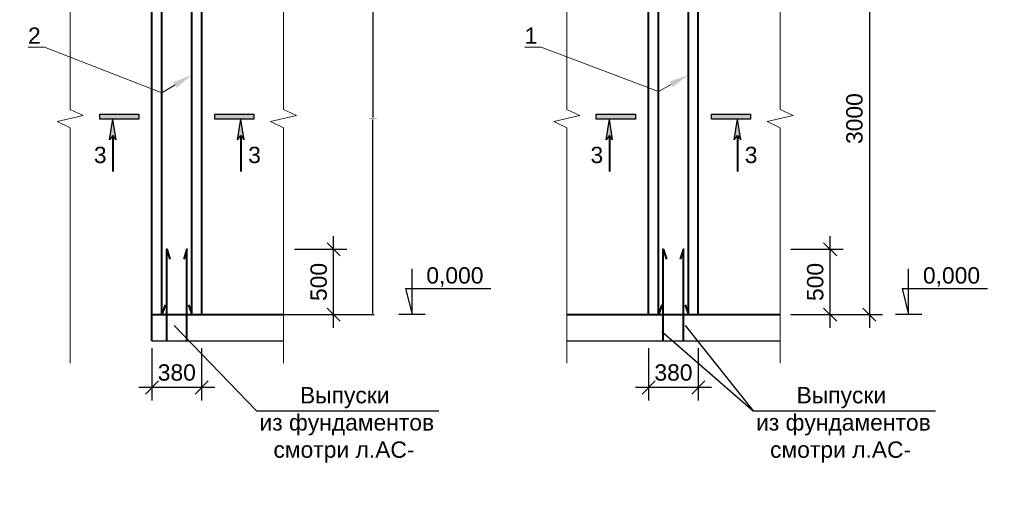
# Model space of a CAD drawing. Header units: millimetres. Extents: x 2063114 to 14983986, y -126020516 to 213791.
# Tile 406 of 656: x 2346323 to 2361382, y -926126 to -919000. Entities that reach past the tile are written whole.
import ezdxf
from ezdxf import colors
from ezdxf.entities.mleader import LeaderData, LeaderLine
from ezdxf.math import Vec2, Vec3

# ---------------------------------------------------------------- set-up
doc = ezdxf.new("R2010")
doc.units = ezdxf.units.MM
doc.layers.get('Defpoints').update_dxf_attribs({"color": 6, "lineweight": 35})
for name, color, linetype, lineweight in [('.', 7, 'Continuous', 15), ('РАЗМЕР АР', 150, 'Continuous', 20), ('Сплошная толстая', 7, 'Continuous', 40)]:
    doc.layers.add(name, color=color, linetype=linetype, lineweight=lineweight)
doc.layers.add('PDF _leader', color=7, linetype='Continuous')
doc.layers.add('Размеры', color=28, linetype='Continuous')
doc.styles.get("Standard").update_dxf_attribs({"font": 'arial.ttf'})
doc.dimstyles.get("Standard").update_dxf_attribs({"dimscale": 100, "dimtxt": 0.18, "dimasz": 0.18, "dimexe": 0.18, "dimexo": 0.0625, "dimgap": 0.09, "dimtad": 0, "dimtih": 1, "dimtoh": 1, "dimdec": 4, "dimzin": 0, "dimdsep": 46, "dimtxsty": 'Standard', "dimcen": 0.09, "dimadec": 0, "dimazin": 0, "dimtfac": 1, "dimtdec": 4, "dimtofl": 0, "dimtmove": 0, "dimatfit": 3, "dimfxl": 1, "dimtolj": 1, "dimtzin": 0, "dimarcsym": 0})
doc.dimstyles.new('STANDARD$0', dxfattribs={"dimtxt": 250, "dimasz": 200, "dimexe": 200, "dimexo": 300, "dimgap": 100, "dimtad": 1, "dimdec": 0, "dimzin": 1, "dimdsep": 46, "dimtxsty": 'Standard', "dimblk1": 'OBLIQUE', "dimblk2": 'OBLIQUE', "dimsah": 1, "dimcen": 2.5, "dimdle": 200, "dimadec": 0, "dimazin": 0, "dimtfac": 1, "dimtdec": 0, "dimtmove": 0, "dimatfit": 3, "dimldrblk": 'OBLIQUE', "dimfxl": 600, "dimfxlon": 1, "dimtolj": 1, "dimtzin": 1, "dimarcsym": 0})

# ---------------------------------------------------------------- blocks, each defined once
blk = doc.blocks.new('_Oblique')
at = {"color": 0, "linetype": 'ByBlock', "lineweight": -2}
blk.add_line((-0.5, -0.5), (0.5, 0.5), dxfattribs=at)
blk = doc.blocks.new('*D2770')
at = {"layer": 'Defpoints', "color": 0, "lineweight": 30, "transparency": 16777216}
for p in [(2348876, -922514), (2351124, -922514), (2349106, -923514)]:
    blk.add_point(p, dxfattribs=at)
at = {"layer": 'РАЗМЕР АР', "color": 0, "lineweight": -2, "transparency": 16777216}
for p, q in [((2351124, -923714), (2351124, -922314)), ((2350524, -922514), (2351324, -922514)), ((2350524, -923514), (2351324, -923514))]:
    blk.add_line(p, q, dxfattribs=at)
at = {"layer": 'РАЗМЕР АР', "color": 0, "lineweight": -2, "transparency": 16777216, "xscale": 200, "yscale": 200, "zscale": 200}
for p, rotation in [((2351124, -922514), 90), ((2351124, -923514), 270)]:
    blk.add_blockref('_Oblique', p, dxfattribs=dict(at, rotation=rotation))
at = {"layer": 'РАЗМЕР АР', "color": 0, "transparency": 16777216, "insert": (2350896, -923014), "char_height": 250, "attachment_point": 5, "rotation": 90}
blk.add_mtext('\\A1;500', dxfattribs=at)
blk = doc.blocks.new('*D2771')
at = {"layer": 'Defpoints', "color": 0, "lineweight": 30, "ltscale": 150, "transparency": 16777216}
for p in [(2348856, -917514), (2349106, -923514), (2351724, -923514)]:
    blk.add_point(p, dxfattribs=at)
at = {"layer": 'Размеры', "color": 0, "linetype": 'Continuous', "lineweight": -2, "ltscale": 150, "transparency": 16777216}
for p, q in [((2348863, -917514), (2351742, -917514)), ((2351724, -917532), (2351724, -920496)), ((2351724, -923496), (2351724, -920532)), ((2349113, -923514), (2351742, -923514))]:
    blk.add_line(p, q, dxfattribs=at)
at = {"layer": 'Размеры', "color": 0, "lineweight": 30, "ltscale": 150, "transparency": 16777216}
for points in [[(2351721, -917532), (2351727, -917532), (2351724, -917514)], [(2351721, -923496), (2351727, -923496), (2351724, -923514)]]:
    blk.add_solid(points, dxfattribs=at)
at = {"layer": 'Размеры', "color": 0, "ltscale": 150, "transparency": 16777216, "insert": (2351724, -920514), "char_height": 18, "attachment_point": 5}
blk.add_mtext('\\A1;3000.0000', dxfattribs=at)
blk = doc.blocks.new('*D2773')
at = {"layer": 'Defpoints', "color": 0, "lineweight": 30, "transparency": 16777216}
for p in [(2348346, -923514), (2349106, -923514), (2348346, -924629)]:
    blk.add_point(p, dxfattribs=at)
at = {"layer": 'РАЗМЕР АР', "color": 0, "lineweight": -2, "transparency": 16777216}
for p, q in [((2348346, -924029), (2348346, -924829)), ((2349106, -924029), (2349106, -924829)), ((2349306, -924629), (2348146, -924629))]:
    blk.add_line(p, q, dxfattribs=at)
at = {"layer": 'РАЗМЕР АР', "color": 0, "lineweight": -2, "transparency": 16777216, "xscale": 200, "yscale": 200, "zscale": 200, "rotation": 180}
blk.add_blockref('_Oblique', (2348346, -924629), dxfattribs=at)
at = {"layer": 'РАЗМЕР АР', "color": 0, "lineweight": -2, "transparency": 16777216, "xscale": 200, "yscale": 200, "zscale": 200}
blk.add_blockref('_Oblique', (2349106, -924629), dxfattribs=at)
at = {"layer": 'РАЗМЕР АР', "color": 0, "transparency": 16777216, "insert": (2348726, -924401), "char_height": 250, "attachment_point": 5}
blk.add_mtext('\\A1;380', dxfattribs=at)
blk = doc.blocks.new('*D2344')
at = {"layer": 'Defpoints', "color": 0, "lineweight": 30, "transparency": 16777216}
for p in [(2356472, -922514), (2358719, -922514), (2356702, -923514)]:
    blk.add_point(p, dxfattribs=at)
at = {"layer": 'РАЗМЕР АР', "color": 0, "lineweight": -2, "transparency": 16777216}
for p, q in [((2358719, -923714), (2358719, -922314)), ((2358119, -922514), (2358919, -922514)), ((2358119, -923514), (2358919, -923514))]:
    blk.add_line(p, q, dxfattribs=at)
at = {"layer": 'РАЗМЕР АР', "color": 0, "lineweight": -2, "transparency": 16777216, "xscale": 200, "yscale": 200, "zscale": 200}
for p, rotation in [((2358719, -922514), 90), ((2358719, -923514), 270)]:
    blk.add_blockref('_Oblique', p, dxfattribs=dict(at, rotation=rotation))
at = {"layer": 'РАЗМЕР АР', "color": 0, "transparency": 16777216, "insert": (2358491, -923014), "char_height": 250, "attachment_point": 5, "rotation": 90}
blk.add_mtext('\\A1;500', dxfattribs=at)
blk = doc.blocks.new('*D2345')
at = {"layer": 'Defpoints', "color": 0, "lineweight": 30, "transparency": 16777216}
for p in [(2356452, -917514), (2356702, -923514), (2359319, -923514)]:
    blk.add_point(p, dxfattribs=at)
at = {"layer": 'РАЗМЕР АР', "color": 0, "lineweight": -2, "transparency": 16777216}
for p, q in [((2359319, -917314), (2359319, -923714)), ((2358719, -917514), (2359519, -917514)), ((2358719, -923514), (2359519, -923514))]:
    blk.add_line(p, q, dxfattribs=at)
at = {"layer": 'РАЗМЕР АР', "color": 0, "lineweight": -2, "transparency": 16777216, "xscale": 200, "yscale": 200, "zscale": 200}
for p, rotation in [((2359319, -917514), 90), ((2359319, -923514), 270)]:
    blk.add_blockref('_Oblique', p, dxfattribs=dict(at, rotation=rotation))
at = {"layer": 'РАЗМЕР АР', "color": 0, "transparency": 16777216, "insert": (2359091, -920514), "char_height": 250, "attachment_point": 5, "rotation": 90}
blk.add_mtext('\\A1;3000', dxfattribs=at)
blk = doc.blocks.new('*D2347')
at = {"layer": 'Defpoints', "color": 0, "lineweight": 30, "transparency": 16777216}
for p in [(2355942, -923514), (2356702, -923514), (2355942, -924629)]:
    blk.add_point(p, dxfattribs=at)
at = {"layer": 'РАЗМЕР АР', "color": 0, "lineweight": -2, "transparency": 16777216}
for p, q in [((2355942, -924029), (2355942, -924829)), ((2356702, -924029), (2356702, -924829)), ((2356902, -924629), (2355742, -924629))]:
    blk.add_line(p, q, dxfattribs=at)
at = {"layer": 'РАЗМЕР АР', "color": 0, "lineweight": -2, "transparency": 16777216, "xscale": 200, "yscale": 200, "zscale": 200, "rotation": 180}
blk.add_blockref('_Oblique', (2355942, -924629), dxfattribs=at)
at = {"layer": 'РАЗМЕР АР', "color": 0, "lineweight": -2, "transparency": 16777216, "xscale": 200, "yscale": 200, "zscale": 200}
blk.add_blockref('_Oblique', (2356702, -924629), dxfattribs=at)
at = {"layer": 'РАЗМЕР АР', "color": 0, "transparency": 16777216, "insert": (2356322, -924401), "char_height": 250, "attachment_point": 5}
blk.add_mtext('\\A1;380', dxfattribs=at)

msp = doc.modelspace()

# ---------------------------------------------------------------- hatches: boundary and pattern name
at = {"ltscale": 25}
h = msp.add_hatch(color=256, dxfattribs=at)
h.dxf.hatch_style = 1
h.paths.add_polyline_path([(2347546.3328, -920446.55669), (2347546.3328, -920521.55669), (2348146.3328, -920521.55669), (2348146.3328, -920446.55669)])
for points in [[(2347746.3328, -920521.55669), (2347796.3328, -920841.55669), (2347746.3328, -920771.55669), (2347696.3328, -920841.55669)], [(2349706.3328, -920521.55669), (2349656.3328, -920841.55669), (2349706.3328, -920771.55669), (2349756.3328, -920841.55669)], [(2355341.80705, -920521.55669), (2355391.80705, -920841.55669), (2355341.80705, -920771.55669), (2355291.80705, -920841.55669)], [(2357301.80705, -920521.55669), (2357251.80705, -920841.55669), (2357301.80705, -920771.55669), (2357351.80705, -920841.55669)]]:
    msp.add_hatch(color=256).paths.add_polyline_path(points)
h = msp.add_hatch(color=256, dxfattribs=at)
h.dxf.hatch_style = 1
h.paths.add_polyline_path([(2349306.3328, -920446.55669), (2349306.3328, -920521.55669), (2349906.3328, -920521.55669), (2349906.3328, -920446.55669)])
h = msp.add_hatch(color=256, dxfattribs=at)
h.dxf.hatch_style = 1
h.paths.add_polyline_path([(2355141.80705, -920446.55669), (2355141.80705, -920521.55669), (2355741.80705, -920521.55669), (2355741.80705, -920446.55669)])
h = msp.add_hatch(color=256, dxfattribs=at)
h.dxf.hatch_style = 1
h.paths.add_polyline_path([(2356901.80705, -920446.55669), (2356901.80705, -920521.55669), (2357501.80705, -920521.55669), (2357501.80705, -920446.55669)])

# ---------------------------------------------------------------- linework, layer by layer
for p, q in [((2347696.3328, -920841.55669), (2347746.3328, -920521.55669)), ((2347796.3328, -920841.55669), (2347746.3328, -920521.55669)), ((2349656.3328, -920841.55669), (2349706.3328, -920521.55669)), ((2349756.3328, -920841.55669), (2349706.3328, -920521.55669)), ((2355291.80705, -920841.55669), (2355341.80705, -920521.55669)), ((2355391.80705, -920841.55669), (2355341.80705, -920521.55669)), ((2357251.80705, -920841.55669), (2357301.80705, -920521.55669)), ((2357351.80705, -920841.55669), (2357301.80705, -920521.55669)), ((2347746.3328, -920771.55669), (2347696.3328, -920841.55669)), ((2347796.3328, -920841.55669), (2347746.3328, -920771.55669)), ((2349656.3328, -920841.55669), (2349706.3328, -920771.55669)), ((2349706.3328, -920771.55669), (2349756.3328, -920841.55669)), ((2355341.80705, -920771.55669), (2355291.80705, -920841.55669)), ((2355391.80705, -920841.55669), (2355341.80705, -920771.55669)), ((2357251.80705, -920841.55669), (2357301.80705, -920771.55669)), ((2357301.80705, -920771.55669), (2357351.80705, -920841.55669))]:
    msp.add_line(p, q)
at = {"lineweight": 40}
for p, q in [((2347746.3328, -920771.55669), (2347746.3328, -921321.55669)), ((2349706.3328, -920771.55669), (2349706.3328, -921321.55669)), ((2355341.80705, -920771.55669), (2355341.80705, -921321.55669)), ((2357301.80705, -920771.55669), (2357301.80705, -921321.55669))]:
    msp.add_line(p, q, dxfattribs=at)
at = {"ltscale": 0.001}
for p, q in [((2352323.53031, -923513.73912), (2352323.53031, -922813.73912)), ((2359919.00456, -923513.73912), (2359919.00456, -922813.73912)), ((2352223.53031, -923113.73912), (2353528.2658, -923113.73912)), ((2352223.53031, -923113.73912), (2352323.53031, -923513.73912)), ((2359819.00456, -923113.73912), (2361123.74005, -923113.73912)), ((2359819.00456, -923113.73912), (2359919.00456, -923513.73912))]:
    msp.add_line(p, q, dxfattribs=at)
at = {"ltscale": 0.00075}
for p, q in [((2352523.53031, -923513.73912), (2352123.53031, -923513.73912)), ((2360119.00456, -923513.73912), (2359719.00456, -923513.73912))]:
    msp.add_line(p, q, dxfattribs=at)
at = {"ltscale": 150}
for p, q in [((2356141.80705, -923774.74893), (2357539.77572, -924984.05805)), ((2348346.3328, -923913.73912), (2350356.3328, -923913.73912)), ((2348596.3328, -923914.4402), (2348596.3328, -923913.73912)), ((2348856.3328, -923914.4402), (2348856.3328, -923913.73912)), ((2354691.80705, -923913.73912), (2357951.80705, -923913.73912)), ((2356191.80705, -923914.4402), (2356191.80705, -923913.73912)), ((2356451.80705, -923914.4402), (2356451.80705, -923913.73912))]:
    msp.add_line(p, q, dxfattribs=at)
at = {"ltscale": 25}
for points in [[(2347546.3328, -920521.55669), (2347546.3328, -920446.55669), (2348146.3328, -920446.55669), (2348146.3328, -920521.55669)], [(2349306.3328, -920521.55669), (2349306.3328, -920446.55669), (2349906.3328, -920446.55669), (2349906.3328, -920521.55669)], [(2355141.80705, -920521.55669), (2355141.80705, -920446.55669), (2355741.80705, -920446.55669), (2355741.80705, -920521.55669)], [(2356901.80705, -920521.55669), (2356901.80705, -920446.55669), (2357501.80705, -920446.55669), (2357501.80705, -920521.55669)]]:
    msp.add_lwpolyline(points, close=True, dxfattribs=at)
for points in [[(2348686.3328, -923681.93828), (2349944.30146, -924984.05805)], [(2356501.80705, -923681.93828), (2357539.77572, -924984.05805)], [(2349944.30146, -924984.05805), (2352735.2549, -924984.05805)], [(2357539.77572, -924984.05805), (2360330.72916, -924984.05805)]]:
    msp.add_lwpolyline(points)
at = {"layer": 'PDF _leader', "lineweight": 13}
for points in [[(2347096.3328, -924254.98038), (2347096.3328, -920654.98038), (2346897.35196, -920560.3091), (2347295.31363, -920467.16914), (2347096.3328, -920375.56049), (2347096.3328, -917073.73912)], [(2350356.3328, -924254.98038), (2350356.3328, -920654.98038), (2350157.35196, -920560.3091), (2350555.31363, -920467.16914), (2350356.3328, -920375.56049), (2350356.3328, -917073.73912)], [(2354691.80705, -924254.98038), (2354691.80705, -920654.98038), (2354492.82622, -920560.3091), (2354890.78789, -920467.16914), (2354691.80705, -920375.56049), (2354691.80705, -917073.73912)], [(2357951.80705, -924254.98038), (2357951.80705, -920654.98038), (2357752.82622, -920560.3091), (2358150.78789, -920467.16914), (2357951.80705, -920375.56049), (2357951.80705, -917073.73912)]]:
    msp.add_lwpolyline(points, dxfattribs=at)
at = {"layer": 'Сплошная толстая', "ltscale": 150}
for p, q in [((2355941.80705, -923513.73912), (2355941.80705, -910473.73912)), ((2356701.80705, -923513.73912), (2356701.80705, -910473.73912)), ((2348346.3328, -923913.73912), (2348346.3328, -917513.73912)), ((2349106.3328, -923513.73912), (2349106.3328, -917513.73912)), ((2348346.3328, -923513.73912), (2350356.3328, -923513.73912)), ((2354691.80705, -923513.73912), (2357951.80705, -923513.73912))]:
    msp.add_line(p, q, dxfattribs=at)
for points in [[(2356141.80705, -923363.73912), (2356091.80705, -923513.73912), (2356091.80705, -916073.73912), (2356141.80705, -916223.73912)], [(2356501.80705, -923363.73912), (2356551.80705, -923513.73912), (2356551.80705, -916073.73912), (2356501.80705, -916223.73912)], [(2348546.3328, -923363.73912), (2348496.3328, -923513.73912), (2348496.3328, -917513.73912), (2348546.3328, -917663.73912)], [(2348906.3328, -923363.73912), (2348956.3328, -923513.73912), (2348956.3328, -917513.73912), (2348906.3328, -917663.73912)], [(2348571.3328, -923913.73912), (2348571.3328, -922513.73912), (2348621.3328, -922663.73912)], [(2348881.3328, -923913.73912), (2348881.3328, -922513.73912), (2348831.3328, -922663.73912)], [(2356166.80705, -923913.73912), (2356166.80705, -922513.73912), (2356216.80705, -922663.73912)], [(2356476.80705, -923913.73912), (2356476.80705, -922513.73912), (2356426.80705, -922663.73912)]]:
    msp.add_lwpolyline(points, dxfattribs=at)

# ---------------------------------------------------------------- texts
at = {"char_height": 250}
for s, insert, width, attachment_point in [('3', (2347457.86471, -920945.05119), 140.9752569, 1), ('3', (2349817.12537, -920945.05119), 140.9752569, 1), ('3', (2355053.33896, -920945.05119), 140.9752569, 1), ('3', (2357412.59962, -920945.05119), 140.9752569, 1), ('0,000', (2352979.31495, -922937.13768), 1459.8696196, 5), ('0,000', (2360574.7892, -922937.13768), 1459.8696196, 5), ('\\pi1581.5052;Выпуски\\P\\pi864.50316; из фундаментов\\P\\pi1175.72417;смотри л.АС-', (2327058.62204, -924621.46809), 4484.4633382, 1), ('\\pi1581.5052;Выпуски\\P\\pi864.50316; из фундаментов\\P\\pi1175.72417;смотри л.АС-', (2334003.81286, -924621.46809), 4484.4633382, 1), ('\\pi1581.5052;Выпуски\\P\\pi864.50316; из фундаментов\\P\\pi1175.72417;смотри л.АС-', (2341261.22307, -924621.46809), 4484.4633382, 1), ('\\pi1581.5052;Выпуски\\P\\pi864.50316; из фундаментов\\P\\pi1175.72417;смотри л.АС-', (2349028.15493, -924621.46809), 4484.4633382, 1), ('\\pi1581.5052;Выпуски\\P\\pi864.50316; из фундаментов\\P\\pi1175.72417;смотри л.АС-', (2356623.62919, -924621.46809), 4484.4633382, 1)]:
    msp.add_mtext(s, dxfattribs=dict(at, insert=insert, width=width, attachment_point=attachment_point))

# ---------------------------------------------------------------- dimensions: what is measured, and where the dimension line sits
at = {"layer": 'РАЗМЕР АР'}
for base, p1, p2, picture, middle in [((2359319.00456, -923513.73912), (2356451.80705, -917513.73912), (2356701.80705, -923513.73912), '*D2345', (2359091.27605, -920513.73912)), ((2351123.611, -922513.73912), (2349106.3328, -923513.73912), (2348876.3328, -922513.73912), '*D2770', (2350895.96775, -923013.73912)), ((2358719.08526, -922513.73912), (2356701.80705, -923513.73912), (2356471.80705, -922513.73912), '*D2344', (2358491.44201, -923013.73912))]:
    dim = msp.add_linear_dim(base=base, p1=p1, p2=p2, angle=90, dimstyle='STANDARD$0', override={"dimlfac": 0.5, "dimtmove": 1}, dxfattribs=at)
    dim.commit()
    dim.dimension.update_dxf_attribs({"geometry": picture, "text_midpoint": middle})
for base, p1, p2, picture, middle in [((2348346.3328, -924628.81139), (2349106.3328, -923513.73912), (2348346.3328, -923513.73912), '*D2773', (2348726.3328, -924401.08288)), ((2355941.80705, -924628.81139), (2356701.80705, -923513.73912), (2355941.80705, -923513.73912), '*D2347', (2356321.80705, -924401.08288))]:
    dim = msp.add_linear_dim(base=base, p1=p1, p2=p2, dimstyle='STANDARD$0', override={"dimlfac": 0.5, "dimtmove": 1}, dxfattribs=at)
    dim.commit()
    dim.dimension.update_dxf_attribs({"geometry": picture, "text_midpoint": middle})
at = {"layer": 'Размеры', "ltscale": 150}
dim = msp.add_linear_dim(base=(2351723.53031, -923513.73912), p1=(2348856.3328, -917513.73912), p2=(2349106.3328, -923513.73912), angle=90, dimstyle='Standard', override={"dimlfac": 0.5, "dimfxl": 600, "dimfxlon": 1}, dxfattribs=at)
dim.commit()
dim.dimension.update_dxf_attribs({"geometry": '*D2771', "text_midpoint": (2351723.53031, -920513.73912)})

# ---------------------------------------------------------------- leaders
at = {"layer": '.'}
ml = msp.add_multileader_mtext('Standard', dxfattribs=at)
ml.set_content('2', color=256)
ml.set_leader_properties(color=256, linetype='ByLayer', lineweight=-1)
ml.build(insert=Vec2(0, 0))
ml.multileader.update_dxf_attribs({"has_dogleg": 0, "text_left_attachment_type": 6, "text_right_attachment_type": 6, "dogleg_length": 0.36, "arrow_head_size": 300})
ctx = ml.context
ctx.base_point, ctx.char_height, ctx.arrow_head_size, ctx.landing_gap_size, ctx.plane_origin = Vec3(2346417.55198, -919419.97685), 250, 300, 60.75, Vec3(2349277.65369, -919303.88507)
ctx.left_attachment, ctx.right_attachment, ctx.text_align_type = 6, 6, 2
notes = []
notes.append((ctx, [(0, (1, 1, 0), (2346705.07601, -919419.97685), (-1, 0), 0.4374, [(1, [(2348956.3328, -919845.33228), (2348496.3328, -920118.61025)], 0, [])])]))
ctx.mtext.insert, ctx.mtext.alignment, ctx.mtext.flow_direction = Vec3(2346643.88861, -919119.97685), 3, 5
ml = msp.add_multileader_mtext('Standard', dxfattribs=at)
ml.set_content('1', color=256)
ml.set_leader_properties(color=256, linetype='ByLayer', lineweight=-1)
ml.build(insert=Vec2(0, 0))
ml.multileader.update_dxf_attribs({"has_dogleg": 0, "text_left_attachment_type": 6, "text_right_attachment_type": 6, "dogleg_length": 0.36, "arrow_head_size": 300})
ctx = ml.context
ctx.base_point, ctx.char_height, ctx.arrow_head_size, ctx.landing_gap_size, ctx.plane_origin = Vec3(2354086.52555, -919419.97685), 250, 300, 60.75, Vec3(2356873.12795, -919303.88507)
ctx.left_attachment, ctx.right_attachment, ctx.text_align_type = 6, 6, 2
notes.append((ctx, [(0, (1, 1, 0), (2354300.55026, -919419.97685), (-1, 0), 0.4374, [(1, [(2356551.80705, -919845.33228), (2356091.80705, -920098.08945)], 0, [])])]))
ctx.mtext.insert, ctx.mtext.alignment, ctx.mtext.flow_direction = Vec3(2354239.36286, -919119.97685), 3, 5
for ctx, leaders in notes:
    for number, flags, end, landing, length, lines in leaders:
        leader = LeaderData()
        leader.index, (leader.has_last_leader_line, leader.has_dogleg_vector, leader.attachment_direction) = number, flags
        leader.last_leader_point, leader.dogleg_vector, leader.dogleg_length = Vec3(end), Vec3(landing), length
        for number, points, colour, breaks in lines:
            line = LeaderLine()
            line.index, line.vertices, line.color, line.breaks = number, Vec3.list(points), colors.encode_raw_color(colour), breaks
            leader.lines.append(line)
        ctx.leaders.append(leader)

doc.saveas('drawing.dxf')
